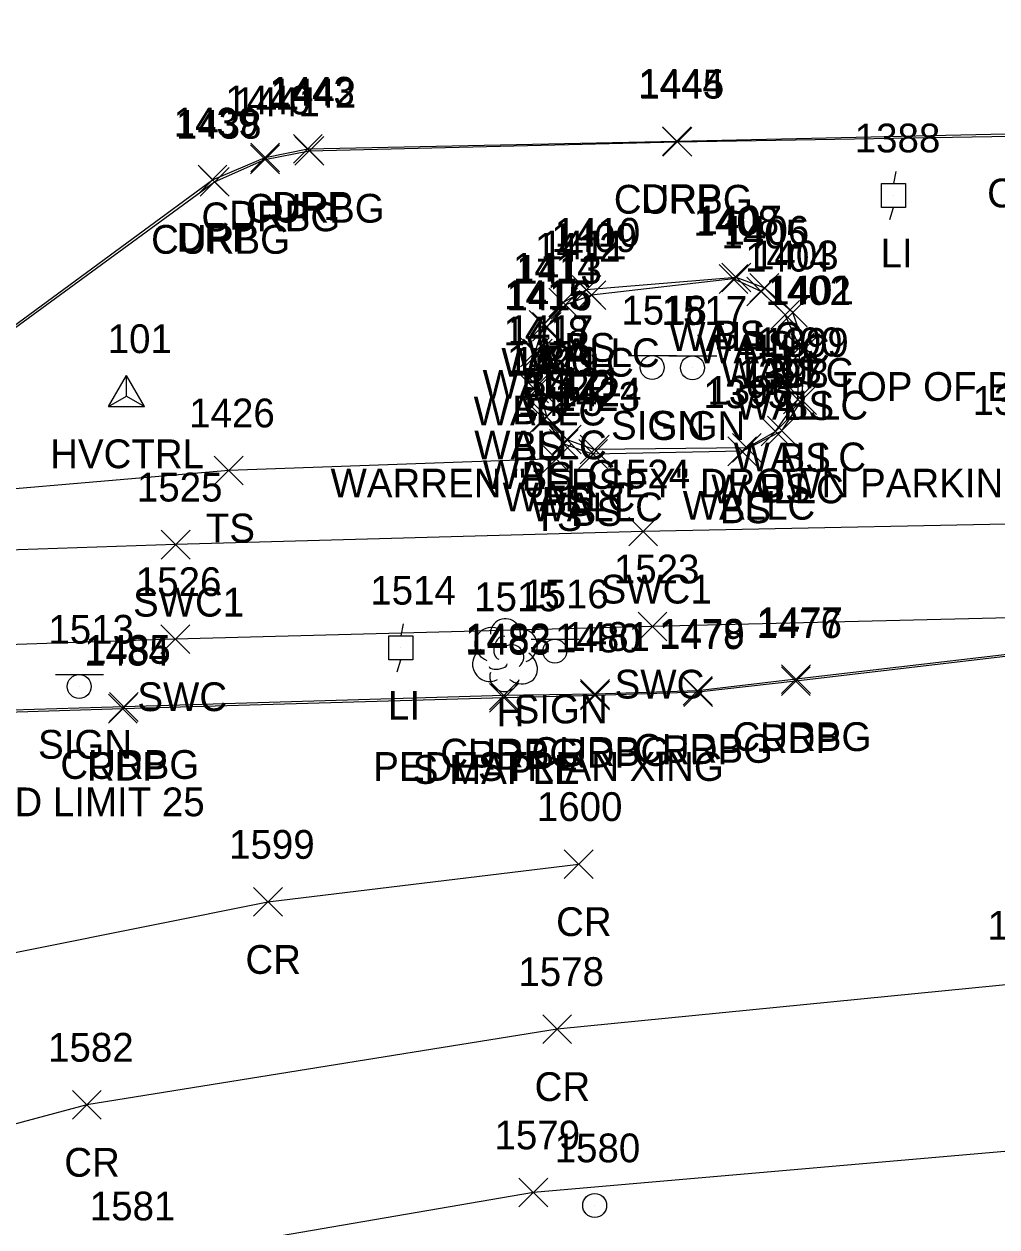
# Model space of a CAD drawing. Extents: x 1715662 to 1717487, y 887396 to 890004.
# Drawn here: x 1716216.1 to 1716283.7, y 888223.5 to 888307.2 of the extents above; entities that cross this region are included whole.
import ezdxf

# ---------------------------------------------------------------- set-up
doc = ezdxf.new("R2010")
doc.units = 0
for name, color, linetype in [('C_A', 7, 'Continuous'), ('C_C', 7, 'Continuous'), ('C_I', 7, 'Continuous'), ('CPSM', 7, 'Continuous'), ('L_A', 7, 'Continuous'), ('L_C', 7, 'Continuous'), ('L_I', 7, 'Continuous'), ('L_TIC', 7, 'Continuous'), ('LELB', 7, 'Continuous'), ('LTD', 7, 'Continuous'), ('LW', 7, 'Continuous'), ('P_A', 7, 'Continuous'), ('P_I', 7, 'Continuous'), ('P_TIC', 7, 'Continuous'), ('PET', 7, 'Continuous'), ('PRC', 7, 'Continuous'), ('R_A', 7, 'Continuous'), ('R_I', 7, 'Continuous'), ('R_TIC', 7, 'Continuous'), ('RC', 7, 'Continuous'), ('RDP', 7, 'Continuous'), ('RSW', 7, 'Continuous'), ('S_A', 7, 'Continuous'), ('S_C', 7, 'Continuous'), ('S_I', 7, 'Continuous'), ('SSGN', 7, 'Continuous'), ('U_A', 7, 'Continuous'), ('U_I', 7, 'Continuous'), ('ULP', 7, 'Continuous'), ('UTMH', 7, 'Continuous')]:
    doc.layers.add(name, color=color, linetype=linetype)

msp = doc.modelspace()

# ---------------------------------------------------------------- linework, layer by layer
at = {"layer": 'CPSM'}
for p, q in [((1716221.975, 888280.578), (1716223.225, 888282.743)), ((1716224.475, 888280.578), (1716223.225, 888282.743)), ((1716223.226, 888281.299), (1716223.225, 888282.743)), ((1716221.975, 888280.578), (1716223.226, 888281.299)), ((1716223.226, 888281.299), (1716223.226, 888281.299)), ((1716223.226, 888281.299), (1716224.475, 888280.578)), ((1716221.975, 888280.578), (1716224.475, 888280.578))]:
    msp.add_line(p, q, dxfattribs=at)
at = {"layer": 'L_TIC'}
for points in [[(1716264.424, 888288.455), (1716266.424, 888290.455)], [(1716266.424, 888288.455), (1716264.424, 888290.455)], [(1716264.625, 888288.556), (1716266.625, 888290.556)], [(1716266.625, 888288.556), (1716264.625, 888290.556)], [(1716266.571, 888287.834), (1716268.571, 888289.834)], [(1716268.571, 888287.834), (1716266.571, 888289.834)], [(1716254.208, 888287.697), (1716256.208, 888289.697)], [(1716256.208, 888287.697), (1716254.208, 888289.697)], [(1716254.55, 888287.328), (1716256.55, 888289.328)], [(1716256.55, 888287.328), (1716254.55, 888289.328)], [(1716266.363, 888287.583), (1716268.363, 888289.583)], [(1716268.363, 888287.583), (1716266.363, 888289.583)], [(1716252.595, 888286.82), (1716254.595, 888288.82)], [(1716254.595, 888286.82), (1716252.595, 888288.82)], [(1716252.751, 888286.657), (1716254.751, 888288.657)], [(1716254.751, 888286.657), (1716252.751, 888288.657)], [(1716268.015, 888285.966), (1716270.015, 888287.966)], [(1716270.015, 888285.966), (1716268.015, 888287.966)], [(1716268.561, 888286.125), (1716270.561, 888288.125)], [(1716270.561, 888286.125), (1716268.561, 888288.125)], [(1716251.221, 888285.257), (1716253.221, 888287.257)], [(1716253.221, 888285.257), (1716251.221, 888287.257)], [(1716251.45, 888285.124), (1716253.45, 888287.124)], [(1716253.45, 888285.124), (1716251.45, 888287.124)], [(1716269.046, 888283.683), (1716271.046, 888285.683)], [(1716271.046, 888283.683), (1716269.046, 888285.683)], [(1716250.612, 888283.351), (1716252.612, 888285.351)], [(1716252.612, 888283.351), (1716250.612, 888285.351)], [(1716250.828, 888283.269), (1716252.828, 888285.269)], [(1716252.828, 888283.269), (1716250.828, 888285.269)], [(1716269.418, 888283.651), (1716271.418, 888285.651)], [(1716271.418, 888283.651), (1716269.418, 888285.651)], [(1716250.567, 888280.84), (1716252.567, 888282.84)], [(1716252.567, 888280.84), (1716250.567, 888282.84)], [(1716250.866, 888280.919), (1716252.866, 888282.919)], [(1716252.866, 888280.919), (1716250.866, 888282.919)], [(1716268.899, 888280.082), (1716270.899, 888282.082)], [(1716270.899, 888280.082), (1716268.899, 888282.082)], [(1716269.192, 888280.039), (1716271.192, 888282.039)], [(1716271.192, 888280.039), (1716269.192, 888282.039)], [(1716251.258, 888278.727), (1716253.258, 888280.727)], [(1716253.258, 888278.727), (1716251.258, 888280.727)], [(1716251.455, 888278.855), (1716253.455, 888280.855)], [(1716253.455, 888278.855), (1716251.455, 888280.855)], [(1716267.35, 888277.857), (1716269.35, 888279.857)], [(1716269.35, 888277.857), (1716267.35, 888279.857)], [(1716267.789, 888277.906), (1716269.789, 888279.906)], [(1716269.789, 888277.906), (1716267.789, 888279.906)], [(1716252.638, 888276.983), (1716254.638, 888278.983)], [(1716254.638, 888276.983), (1716252.638, 888278.983)], [(1716252.844, 888277.297), (1716254.844, 888279.297)], [(1716254.844, 888277.297), (1716252.844, 888279.297)], [(1716254.674, 888276.283), (1716256.674, 888278.283)], [(1716256.674, 888276.283), (1716254.674, 888278.283)], [(1716254.674, 888276.283), (1716256.674, 888278.283)], [(1716256.674, 888276.283), (1716254.674, 888278.283)], [(1716254.775, 888276.603), (1716256.775, 888278.603)], [(1716256.775, 888276.603), (1716254.775, 888278.603)], [(1716254.775, 888276.603), (1716256.775, 888278.603)], [(1716256.775, 888276.603), (1716254.775, 888278.603)], [(1716265.032, 888276.474), (1716267.032, 888278.474)], [(1716267.032, 888276.474), (1716265.032, 888278.474)], [(1716265.032, 888276.474), (1716267.032, 888278.474)], [(1716267.032, 888276.474), (1716265.032, 888278.474)], [(1716265.363, 888276.718), (1716267.363, 888278.718)], [(1716267.363, 888276.718), (1716265.363, 888278.718)], [(1716265.363, 888276.718), (1716267.363, 888278.718)], [(1716267.363, 888276.718), (1716265.363, 888278.718)], [(1716252.109, 888275.938), (1716254.109, 888277.938)], [(1716254.109, 888275.938), (1716252.109, 888277.938)], [(1716229.334, 888275.139), (1716231.334, 888277.139)], [(1716231.334, 888275.139), (1716229.334, 888277.139)]]:
    msp.add_lwpolyline(points, dxfattribs=at)
at = {"layer": 'LELB'}
for points in [[(1716266.032, 888277.474), (1716268.789, 888278.906), (1716270.192, 888281.039), (1716270.418, 888284.651), (1716269.561, 888287.125), (1716267.571, 888288.834), (1716265.625, 888289.556), (1716255.208, 888288.697), (1716253.595, 888287.82), (1716252.221, 888286.257), (1716251.612, 888284.351), (1716251.567, 888281.84), (1716252.258, 888279.727), (1716253.638, 888277.983), (1716255.674, 888277.283)], [(1716253.109, 888276.938), (1716230.334, 888276.139), (1716204.949, 888273.952), (1716179.055, 888274.559), (1716158.545, 888286.283)], [(1716266.032, 888277.474), (1716255.674, 888277.283)]]:
    msp.add_lwpolyline(points, dxfattribs=at)
at = {"layer": 'LTD'}
msp.add_line((1716249.525, 888263.352), (1716249.525, 888263.352), dxfattribs=at)
msp.add_line((1716249.525, 888263.352), (1716249.525, 888263.352), dxfattribs=at)
msp.add_arc((1716249.572, 888264.786), 1.047, 335.52715, 180.95627, dxfattribs=at)
for centre, major_axis, ratio, start_param, end_param in [((1716248.733, 888264.018), (1.21, -0.512), 0.895232, 1.570796, 4.712389), ((1716250.567, 888263.935), (-1.141, -0.483), 0.949671, 1.570796, 4.712389), ((1716249.317, 888263.81), (-0.208, -0.792), 0.645439, 3.141593, 6.283185), ((1716250.025, 888263.185), (-0.5, 0.667), 0.989748, 3.141593, 6.283185), ((1716248.442, 888262.643), (0.584, -1.042), 0.959034, 3.141593, 6.283185), ((1716250.525, 888262.519), (-1.09, 0.792), 0.841452, 1.570796, 4.712389), ((1716249.067, 888262.602), (-0.625, -0.083), 0.423636, 0, 3.141593), ((1716249.525, 888261.852), (0.265, 1.061), 0.942809, 1.570796, 4.712389)]:
    msp.add_ellipse(centre, major_axis=major_axis, ratio=ratio, start_param=start_param, end_param=end_param, dxfattribs=at)
at = {"layer": 'LW'}
for points in [[(1716266.363, 888277.718), (1716268.35, 888278.857), (1716269.899, 888281.082), (1716270.046, 888284.683), (1716269.015, 888286.966), (1716267.363, 888288.583), (1716265.424, 888289.455), (1716255.55, 888288.328), (1716253.751, 888287.657), (1716252.45, 888286.124), (1716251.828, 888284.269), (1716251.866, 888281.919), (1716252.455, 888279.855), (1716253.844, 888278.297), (1716255.775, 888277.603)], [(1716266.363, 888277.718), (1716255.775, 888277.603)]]:
    msp.add_lwpolyline(points, dxfattribs=at)
at = {"layer": 'P_TIC'}
for points in [[(1716268.77, 888260.49), (1716270.77, 888262.49)], [(1716270.77, 888260.49), (1716268.77, 888262.49)], [(1716254.802, 888259.488), (1716256.802, 888261.488)], [(1716256.802, 888259.488), (1716254.802, 888261.488)], [(1716261.966, 888259.72), (1716263.966, 888261.72)], [(1716263.966, 888259.72), (1716261.966, 888261.72)], [(1716221.977, 888258.577), (1716223.977, 888260.577)], [(1716223.977, 888258.577), (1716221.977, 888260.577)], [(1716248.474, 888259.34), (1716250.474, 888261.34)], [(1716250.474, 888259.34), (1716248.474, 888261.34)], [(1716253.664, 888247.77), (1716255.664, 888249.77)], [(1716255.664, 888247.77), (1716253.664, 888249.77)], [(1716232.063, 888245.142), (1716234.063, 888247.142)], [(1716234.063, 888245.142), (1716232.063, 888247.142)], [(1716252.168, 888236.299), (1716254.168, 888238.299)], [(1716254.168, 888236.299), (1716252.168, 888238.299)], [(1716219.467, 888231.037), (1716221.467, 888233.037)], [(1716221.467, 888231.037), (1716219.467, 888233.037)], [(1716250.515, 888224.942), (1716252.515, 888226.942)], [(1716252.515, 888224.942), (1716250.515, 888226.942)]]:
    msp.add_lwpolyline(points, dxfattribs=at)
at = {"layer": 'PET'}
msp.add_lwpolyline([(1716291.61, 888264.06), (1716269.77, 888261.49), (1716262.966, 888260.72), (1716255.802, 888260.488), (1716249.474, 888260.34), (1716222.977, 888259.577), (1716195.021, 888258.693), (1716185.292, 888256.969), (1716167.728, 888253.671), (1716163.419, 888252.514), (1716159.416, 888251.015), (1716151.29, 888247.477), (1716119.218, 888232.856), (1716096.012, 888221.572), (1716087.754, 888207.546)], dxfattribs=at)
at = {"layer": 'PRC'}
for points in [[(1716612.851, 888359.685), (1716612.17, 888345.494), (1716610.226, 888325.048), (1716599.913, 888295.769), (1716584.781, 888274.259), (1716560.313, 888253.421), (1716535.276, 888241.323), (1716471.977, 888238.418), (1716446.909, 888240.452), (1716423.435, 888242.235), (1716395.991, 888243.462), (1716360.07, 888243.385), (1716329.012, 888242.881), (1716285.787, 888240.518), (1716253.168, 888237.299), (1716220.467, 888232.037), (1716184.129, 888222.299), (1716155.748, 888211.826), (1716125.795, 888199.816), (1716096.662, 888186.569)], [(1716091.287, 888196.834), (1716134.452, 888216.07), (1716167.358, 888228.61), (1716199.989, 888239.524), (1716233.063, 888246.142), (1716254.664, 888248.77)], [(1716552.725, 888226.159), (1716521.301, 888223.53), (1716490.76, 888225.549), (1716471.3, 888227.05), (1716451.951, 888228.645), (1716428.339, 888230.287), (1716394.243, 888231.396), (1716360.597, 888231.763), (1716326.714, 888231.11), (1716290.95, 888229.375), (1716251.515, 888225.942), (1716222.801, 888221.001), (1716188.274, 888210.848), (1716159.486, 888199.858), (1716131.412, 888188.248), (1716103.005, 888175.829)]]:
    msp.add_lwpolyline(points, dxfattribs=at)
at = {"layer": 'R_TIC'}
for points in [[(1716260.496, 888298.043), (1716262.496, 888300.043)], [(1716262.496, 888298.043), (1716260.496, 888300.043)], [(1716260.527, 888297.996), (1716262.527, 888299.996)], [(1716262.527, 888297.996), (1716260.527, 888299.996)], [(1716234.84, 888297.504), (1716236.84, 888299.504)], [(1716236.84, 888297.504), (1716234.84, 888299.504)], [(1716234.937, 888297.37), (1716236.937, 888299.37)], [(1716236.937, 888297.37), (1716234.937, 888299.37)], [(1716231.854, 888296.772), (1716233.854, 888298.772)], [(1716233.854, 888296.772), (1716231.854, 888298.772)], [(1716231.872, 888296.892), (1716233.872, 888298.892)], [(1716233.872, 888296.892), (1716231.872, 888298.892)], [(1716228.206, 888295.357), (1716230.206, 888297.357)], [(1716230.206, 888295.357), (1716228.206, 888297.357)], [(1716228.357, 888295.208), (1716230.357, 888297.208)], [(1716230.357, 888295.208), (1716228.357, 888297.208)], [(1716258.154, 888270.89), (1716260.154, 888272.89)], [(1716260.154, 888270.89), (1716258.154, 888272.89)], [(1716225.643, 888269.982), (1716227.643, 888271.982)], [(1716227.643, 888269.982), (1716225.643, 888271.982)], [(1716258.803, 888264.285), (1716260.803, 888266.285)], [(1716260.803, 888264.285), (1716258.803, 888266.285)], [(1716225.621, 888263.409), (1716227.621, 888265.409)], [(1716227.621, 888263.409), (1716225.621, 888265.409)], [(1716268.776, 888260.634), (1716270.776, 888262.634)], [(1716270.776, 888260.634), (1716268.776, 888262.634)], [(1716248.466, 888259.49), (1716250.466, 888261.49)], [(1716250.466, 888259.49), (1716248.466, 888261.49)], [(1716254.801, 888259.598), (1716256.801, 888261.598)], [(1716256.801, 888259.598), (1716254.801, 888261.598)], [(1716261.937, 888259.816), (1716263.937, 888261.816)], [(1716263.937, 888259.816), (1716261.937, 888261.816)], [(1716222.046, 888258.698), (1716224.046, 888260.698)], [(1716224.046, 888258.698), (1716222.046, 888260.698)]]:
    msp.add_lwpolyline(points, dxfattribs=at)
at = {"layer": 'RC'}
for points in [[(1716188.928, 888300.535), (1716194.975, 888295.39), (1716202.018, 888288.267), (1716208.506, 888280.981), (1716229.357, 888296.208), (1716232.854, 888297.772), (1716235.937, 888298.37), (1716261.527, 888298.996), (1716287.483, 888299.431)], [(1716291.602, 888264.18), (1716269.776, 888261.634), (1716262.937, 888260.816), (1716255.801, 888260.598), (1716249.466, 888260.49), (1716223.046, 888259.698), (1716195.076, 888258.866), (1716185.345, 888257.088), (1716167.749, 888253.823), (1716163.381, 888252.587), (1716159.315, 888251.172), (1716151.289, 888247.636), (1716119.139, 888233.028), (1716095.815, 888221.68), (1716087.942, 888207.956)]]:
    msp.add_lwpolyline(points, dxfattribs=at)
at = {"layer": 'RDP'}
msp.add_lwpolyline([(1716189.024, 888300.786), (1716195.154, 888295.541), (1716202.194, 888288.263), (1716208.512, 888281.139), (1716229.206, 888296.357), (1716232.872, 888297.892), (1716235.84, 888298.504), (1716261.496, 888299.043), (1716287.478, 888299.606), (1716290.586, 888299.167), (1716294.21, 888298.032), (1716297.419, 888296.376), (1716300.338, 888294.175), (1716302.933, 888291.519), (1716305.656, 888287.714), (1716307.48, 888284.067), (1716308.904, 888279.993), (1716309.436, 888276.784), (1716309.376, 888273.785), (1716308.107, 888269.878), (1716306.525, 888267.198), (1716305.127, 888265.54)], dxfattribs=at)
at = {"layer": 'RSW'}
for points in [[(1716308.53, 888273.184), (1716291.3, 888272.553), (1716259.154, 888271.89), (1716226.643, 888270.982), (1716193.784, 888269.889), (1716164.394, 888265.223), (1716160.716, 888264.617), (1716155.847, 888262.476), (1716141.722, 888256.045), (1716137.135, 888254.024), (1716108.704, 888240.881), (1716099.258, 888236.591), (1716079.333, 888227.087)], [(1716304.924, 888266.392), (1716291.325, 888266.062), (1716259.803, 888265.285), (1716226.621, 888264.409), (1716194.985, 888263.34), (1716161.734, 888257.864), (1716139.704, 888247.707), (1716119.85, 888238.533), (1716083.389, 888221.288)]]:
    msp.add_lwpolyline(points, dxfattribs=at)
at = {"layer": 'SSGN'}
for p, q in [((1716258.131, 888284.138), (1716261.464, 888284.138)), ((1716260.927, 888284.115), (1716264.261, 888284.115)), ((1716259.778, 888283.304), (1716259.778, 888283.304)), ((1716262.574, 888283.282), (1716262.574, 888283.282)), ((1716251.362, 888264.412), (1716254.695, 888264.412)), ((1716253.008, 888263.578), (1716253.008, 888263.578)), ((1716218.294, 888261.953), (1716221.628, 888261.953)), ((1716219.941, 888261.119), (1716219.941, 888261.119))]:
    msp.add_line(p, q, dxfattribs=at)
for centre in [(1716259.778, 888283.304), (1716262.574, 888283.282), (1716253.008, 888263.578), (1716219.941, 888261.119)]:
    msp.add_circle(centre, 0.833, dxfattribs=at)
at = {"layer": 'ULP'}
for p, q in [((1716276.719, 888296.921), (1716276.552, 888296.088)), ((1716275.719, 888294.421), (1716275.719, 888296.088)), ((1716275.719, 888296.088), (1716277.386, 888296.088)), ((1716277.386, 888296.088), (1716277.386, 888294.421)), ((1716276.552, 888295.255), (1716276.552, 888295.255)), ((1716277.386, 888294.421), (1716275.719, 888294.421)), ((1716276.302, 888293.588), (1716276.552, 888294.421)), ((1716242.472, 888265.481), (1716242.305, 888264.647)), ((1716241.472, 888262.981), (1716241.472, 888264.647)), ((1716241.472, 888264.647), (1716243.139, 888264.647)), ((1716243.139, 888264.647), (1716243.139, 888262.981)), ((1716242.305, 888263.814), (1716242.305, 888263.814)), ((1716243.139, 888262.981), (1716241.472, 888262.981)), ((1716242.055, 888262.147), (1716242.305, 888262.981))]:
    msp.add_line(p, q, dxfattribs=at)
at = {"layer": 'UTMH'}
for p, q in [((1716255.778, 888225.04), (1716255.778, 888225.04)), ((1716256.612, 888225.04), (1716256.612, 888225.04))]:
    msp.add_line(p, q, dxfattribs=at)
msp.add_circle((1716255.778, 888225.04), 0.833, dxfattribs=at)

# ---------------------------------------------------------------- texts
at = {"layer": 'C_A'}
msp.add_text('HVCTRL', height=2, dxfattribs=at).set_placement((1716217.919, 888276.299))
at = {"layer": 'C_C'}
msp.add_text('TOP OF BOLT UNDER "O" IN OPEN', height=2, dxfattribs=at).set_placement((1716272.374, 888280.979))
at = {"layer": 'C_I'}
msp.add_text('101', height=2, dxfattribs=at).set_placement((1716221.919, 888284.299))
at = {"layer": 'L_A'}
for s, p in [('BS', (1716264.066, 888284.556)), ('BS', (1716253.649, 888283.697)), ('WALLC', (1716260.959, 888284.455)), ('BS', (1716266.012, 888283.834)), ('WALLC', (1716251.086, 888283.328)), ('BS', (1716252.036, 888282.82)), ('WALLC', (1716262.898, 888283.583)), ('WALLC', (1716249.287, 888282.657)), ('WALLC', (1716264.551, 888281.966)), ('BS', (1716268.002, 888282.125)), ('WALLC', (1716247.985, 888281.124)), ('BS', (1716250.661, 888281.257)), ('WALLC', (1716265.582, 888279.683)), ('BS', (1716268.859, 888279.651)), ('WALLC', (1716247.364, 888279.269)), ('BS', (1716250.053, 888279.351)), ('WALLC', (1716247.401, 888276.919)), ('BS', (1716250.008, 888276.84)), ('WALLC', (1716265.434, 888276.082)), ('BS', (1716268.633, 888276.039)), ('WALLC', (1716247.99, 888274.855)), ('BS', (1716250.699, 888274.727)), ('WALLC', (1716263.886, 888273.857)), ('BS', (1716267.23, 888273.906)), ('WALLC', (1716249.379, 888273.297)), ('BS', (1716252.079, 888272.983)), ('WALLC', (1716251.31, 888272.603)), ('WALLC', (1716251.31, 888272.603)), ('TS', (1716251.519, 888271.938)), ('BS', (1716254.115, 888272.283)), ('BS', (1716254.115, 888272.283)), ('WALLC', (1716261.899, 888272.718)), ('WALLC', (1716261.899, 888272.718)), ('BS', (1716264.473, 888272.474)), ('BS', (1716264.473, 888272.474)), ('TS', (1716228.743, 888271.139)), ('H', (1716248.958, 888258.352))]:
    msp.add_text(s, height=2, dxfattribs=at).set_placement(p)
at = {"layer": 'L_C'}
msp.add_text('S MAPLE', height=2, dxfattribs=at).set_placement((1716243.131, 888254.352))
at = {"layer": 'L_I'}
for s, p in [('1408', (1716262.652, 888292.455)), ('1407', (1716262.853, 888292.556)), ('1409', (1716252.771, 888291.328)), ('1410', (1716252.995, 888291.697)), ('1405', (1716264.591, 888291.583)), ('1406', (1716264.744, 888291.834)), ('1412', (1716251.625, 888290.657)), ('1411', (1716252.036, 888290.82)), ('1404', (1716266.243, 888289.966)), ('1403', (1716266.789, 888290.125)), ('1414', (1716250.095, 888289.257)), ('1413', (1716250.324, 888289.124)), ('1415', (1716249.486, 888287.351)), ('1416', (1716249.647, 888287.269)), ('1402', (1716267.647, 888287.651)), ('1401', (1716267.842, 888287.683)), ('1418', (1716249.441, 888284.84)), ('1417', (1716249.74, 888284.919)), ('1400', (1716267.041, 888284.082)), ('1399', (1716267.492, 888284.039)), ('1420', (1716249.675, 888282.855)), ('1419', (1716250.124, 888282.727)), ('1421', (1716251.718, 888281.297)), ('1397', (1716265.657, 888281.857)), ('1398', (1716266.096, 888281.906)), ('1422', (1716250.945, 888280.983)), ('1423', (1716252.981, 888280.283)), ('1423', (1716252.981, 888280.283)), ('1424', (1716253.082, 888280.603)), ('1424', (1716253.082, 888280.603)), ('1395', (1716263.339, 888280.474)), ('1395', (1716263.339, 888280.474)), ('1396', (1716263.615, 888280.718)), ('1396', (1716263.615, 888280.718)), ('1425', (1716250.416, 888279.938)), ('1426', (1716227.586, 888279.139)), ('1515', (1716247.399, 888266.352))]:
    msp.add_text(s, height=2, dxfattribs=at).set_placement(p)
at = {"layer": 'P_A'}
for s, p in [('RDP', (1716267.258, 888256.49)), ('RDP', (1716246.962, 888255.34)), ('RDP', (1716253.291, 888255.488)), ('RDP', (1716260.454, 888255.72)), ('RDP', (1716220.465, 888254.577)), ('CR', (1716253.097, 888243.77)), ('CR', (1716231.496, 888241.142)), ('CR', (1716251.601, 888232.299)), ('CR', (1716218.9, 888227.037))]:
    msp.add_text(s, height=2, dxfattribs=at).set_placement(p)
at = {"layer": 'P_I'}
for s, p in [('1476', (1716267.022, 888264.49)), ('1479', (1716260.265, 888263.72)), ('1483', (1716246.781, 888263.34)), ('1480', (1716253.023, 888263.488)), ('1484', (1716220.284, 888262.577)), ('1600', (1716251.759, 888251.77)), ('1599', (1716230.362, 888249.142)), ('1577', (1716283.094, 888243.518)), ('1578', (1716250.475, 888240.299)), ('1582', (1716217.774, 888235.037)), ('1579', (1716248.814, 888228.942)), ('1581', (1716220.675, 888224.001))]:
    msp.add_text(s, height=2, dxfattribs=at).set_placement(p)
at = {"layer": 'R_A'}
for s, p in [('CURBG', (1716257.11, 888293.996)), ('DRP', (1716258.984, 888294.043)), ('CURBG', (1716283.066, 888294.431)), ('DRP', (1716230.36, 888292.892)), ('CURBG', (1716231.519, 888293.37)), ('DRP', (1716233.328, 888293.504)), ('CURBG', (1716228.437, 888292.772)), ('CURBG', (1716224.94, 888291.208)), ('DRP', (1716226.694, 888291.357)), ('SWC1', (1716256.193, 888266.89)), ('SWC1', (1716223.682, 888265.982)), ('SWC', (1716257.165, 888260.285)), ('SWC', (1716223.983, 888259.409)), ('CURBG', (1716265.359, 888256.634)), ('CURBG', (1716245.048, 888255.49)), ('CURBG', (1716251.384, 888255.598)), ('CURBG', (1716258.519, 888255.816)), ('CURBG', (1716218.628, 888254.698))]:
    msp.add_text(s, height=2, dxfattribs=at).set_placement(p)
at = {"layer": 'R_I'}
for s, p in [('1443', (1716233.147, 888301.504)), ('1442', (1716233.244, 888301.37)), ('1444', (1716258.803, 888302.043)), ('1445', (1716258.834, 888301.996)), ('1440', (1716230.092, 888300.892)), ('1441', (1716230.728, 888300.772)), ('1439', (1716226.505, 888299.357)), ('1438', (1716226.664, 888299.208)), ('1524', (1716256.461, 888274.89)), ('1525', (1716223.95, 888273.982)), ('1523', (1716257.11, 888268.285)), ('1526', (1716223.873, 888267.409)), ('1477', (1716267.083, 888264.634)), ('1481', (1716253.675, 888263.598)), ('1478', (1716260.244, 888263.816)), ('1482', (1716246.773, 888263.49)), ('1485', (1716220.353, 888262.698))]:
    msp.add_text(s, height=2, dxfattribs=at).set_placement(p)
at = {"layer": 'S_A'}
for p in [(1716256.916, 888278.284), (1716259.712, 888278.262), (1716250.146, 888258.558), (1716217.079, 888256.099)]:
    msp.add_text('SIGN', height=2, dxfattribs=at).set_placement(p)
at = {"layer": 'S_C'}
for s, p in [('WARREN "JERSEY" DROWN PARKING', (1716237.413, 888274.262)), ('PEDESTRIAN XING', (1716240.383, 888254.558)), ('SPEED LIMIT 25', (1716208.3, 888252.099))]:
    msp.add_text(s, height=2, dxfattribs=at).set_placement(p)
at = {"layer": 'S_I'}
for s, p in [('1518', (1716257.632, 888286.284)), ('1517', (1716260.429, 888286.262)), ('1516', (1716250.808, 888266.558)), ('1513', (1716217.796, 888264.099))]:
    msp.add_text(s, height=2, dxfattribs=at).set_placement(p)
at = {"layer": 'U_A'}
for p in [(1716275.655, 888290.255), (1716241.408, 888258.814)]:
    msp.add_text('LI', height=2, dxfattribs=at).set_placement(p)
at = {"layer": 'U_I'}
for s, p in [('1388', (1716273.86, 888298.255)), ('1389', (1716282.054, 888280.008)), ('1514', (1716240.179, 888266.814)), ('1580', (1716252.999, 888228.04))]:
    msp.add_text(s, height=2, dxfattribs=at).set_placement(p)

doc.saveas('drawing.dxf')
